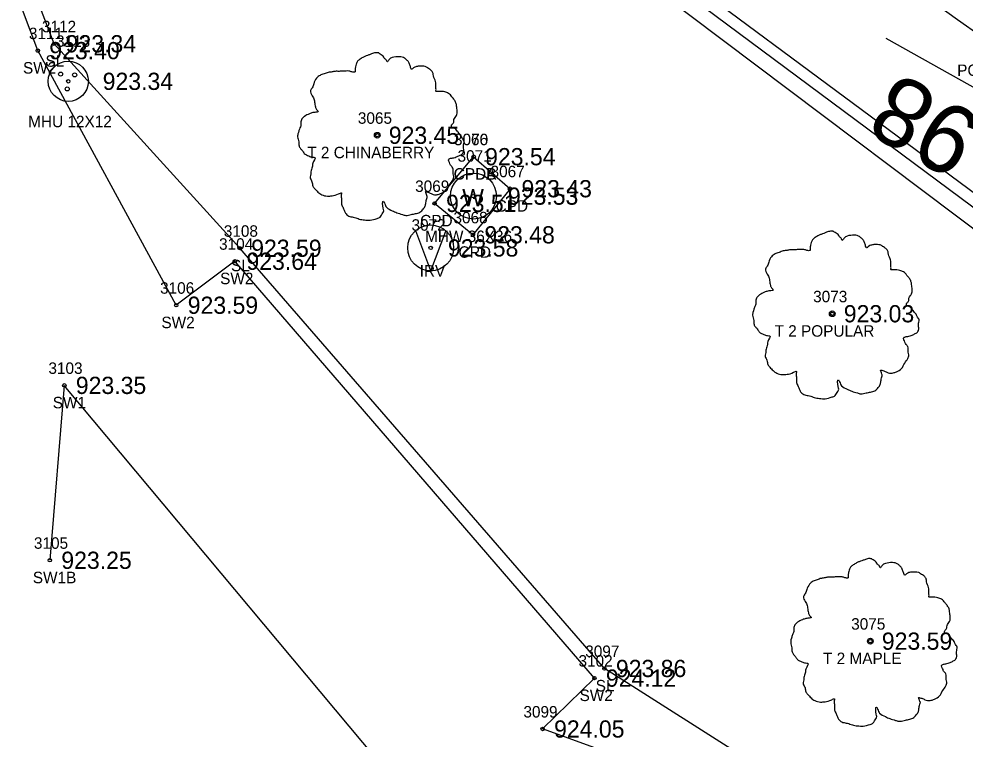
# Model space of a CAD drawing. Extents: x 1575382 to 1578175, y 1099175 to 1101955.
# Drawn here: x 1576914.7 to 1576997.2, y 1100767.5 to 1100830.2 of the extents above; entities that cross this region are included whole.
import ezdxf

# ---------------------------------------------------------------- set-up
doc = ezdxf.new("R2010")
doc.units = 0
for name, color, linetype in [('RD_EX_BldgApp', 7, 'Continuous'), ('RD_EX_Conc', 7, 'Continuous'), ('RD_EX_Conc_txCode', 7, 'Continuous'), ('RD_EX_DR_Inlet', 7, 'Continuous'), ('RD_EX_Misc_txCode', 7, 'Continuous'), ('RD_EX_Road', 7, 'Continuous'), ('RD_EX_SU_H2O', 7, 'Continuous'), ('RD_EX_TX_Conc_ELEV', 7, 'Continuous'), ('RD_EX_TX_Misc_ELEV', 7, 'Continuous'), ('RD_EX_TX_UT_ELEV', 7, 'Continuous'), ('RD_EX_TX_VEG_ELEV', 7, 'Continuous'), ('RD_EX_UT_txCode', 7, 'Continuous'), ('RD_EX_VEG', 7, 'Continuous'), ('RD_EX_VEG_txCode', 7, 'Continuous'), ('RD_HC_Cl', 7, 'Continuous'), ('RD_HC_Data', 7, 'Continuous'), ('RD_HC_txCode', 7, 'Continuous'), ('RD_SMD_Locator', 7, 'Continuous')]:
    doc.layers.add(name, color=color, linetype=linetype)

msp = doc.modelspace()

# ---------------------------------------------------------------- linework, layer by layer
at = {"layer": 'RD_EX_BldgApp'}
for q in [(1576949.309, 1100811.753), (1576951.935, 1100811.716)]:
    msp.add_line((1576950.612, 1100808.27), q, dxfattribs=at)
for radius in [2, 0.15]:
    msp.add_circle((1576950.612, 1100810.263), radius, dxfattribs=at)
at = {"layer": 'RD_EX_Conc'}
for points in [[(1577043.777, 1100776.098), (1576999.879, 1100812.296), (1576959.091, 1100842.628), (1576920.948, 1100878.726), (1576886.666, 1100919.361), (1576858.724, 1100961.136), (1576834.43, 1101008.647), (1576816.373, 1101055.231), (1576803.494, 1101104.71), (1576791.52, 1101152.573)], [(1576994.545, 1100756.094), (1576981.067, 1100760.836), (1576960.358, 1100768.356), (1576964.872, 1100772.79), (1576933.563, 1100809.105), (1576928.447, 1100805.273), (1576916.39, 1100827.45), (1576902.893, 1100863.242), (1576882.426, 1100894.493), (1576865.128, 1100911.461), (1576867.148, 1100913.94), (1576860.658, 1100918.876), (1576858.731, 1100916.397), (1576840.146, 1100929.986), (1576841.902, 1100932.536), (1576835.732, 1100937.484), (1576833.918, 1100935.066), (1576817.027, 1100950.676)], [(1576954.351, 1100818.212), (1576957.522, 1100815.423), (1576954.29, 1100811.406), (1576950.95, 1100814.141), (1576954.351, 1100818.212)], [(1576940.528, 1100757.447), (1576950.953, 1100759.717), (1576918.699, 1100798.29), (1576917.437, 1100783.054)]]:
    msp.add_lwpolyline(points, dxfattribs=at)
at = {"layer": 'RD_EX_DR_Inlet'}
for centre, radius in [((1576919.04, 1100824.777), 1.75), ((1576918.375, 1100825.407), 0.175), ((1576919.599, 1100825.337), 0.175), ((1576918.952, 1100824.112), 0.175)]:
    msp.add_circle(centre, radius, dxfattribs=at)
at = {"layer": 'RD_EX_Road'}
msp.add_lwpolyline([(1576898.125, 1100449.597), (1576900.298, 1100453.323), (1576908.44, 1100470.191), (1576911.626, 1100476.811), (1576915.143, 1100482.86), (1576932.491, 1100514.031), (1576964.319, 1100571.231), (1576981.085, 1100601.291), (1577005.143, 1100644.548), (1577029.514, 1100688.699), (1577055.929, 1100735.941), (1577058.213, 1100744.654), (1577059.154, 1100754.07), (1577057.45, 1100760.722), (1577053.131, 1100767.877), (1577044.533, 1100776.687), (1577044.533, 1100776.687), (1577000.541, 1100813.123), (1576959.676, 1100843.401), (1576921.642, 1100879.474), (1576887.689, 1100919.798), (1576859.542, 1100961.835), (1576835.397, 1101008.919), (1576817.257, 1101055.711)], dxfattribs=at)
at = {"layer": 'RD_EX_SU_H2O'}
msp.add_circle((1576954.336, 1100814.776), 2, dxfattribs=at)
at = {"layer": 'RD_EX_VEG'}
msp.add_lwpolyline([(1576815.034, 1101055.099), (1576833.721, 1101006.581), (1576857.566, 1100960.375), (1576886.692, 1100916.883), (1576920.078, 1100877.681), (1576958.628, 1100841.518), (1576999.237, 1100810.946), (1577044.614, 1100772.82), (1577027.667, 1100742.339), (1577009.85, 1100750.508), (1576988.317, 1100759.291), (1576965.743, 1100773.629), (1576933.976, 1100810.235), (1576917.815, 1100828.049), (1576903.899, 1100864.233), (1576883.403, 1100895.406), (1576864.834, 1100917.249), (1576817.517, 1100956.766)], dxfattribs=at)
for centre, radius in [((1576945.961, 1100820.078), 0.25), ((1576945.949, 1100820.059), 0.0001), ((1576985.595, 1100804.53), 0.25), ((1576985.583, 1100804.511), 0.0001), ((1576988.909, 1100776.01), 0.25), ((1576988.896, 1100775.991), 0.0001)]:
    msp.add_circle(centre, radius, dxfattribs=at)
for points in [[(1576946.093, 1100827.245), (1576945.793, 1100827.27), (1576945.468, 1100827.17), (1576945.218, 1100827.07), (1576944.994, 1100826.995), (1576944.769, 1100826.895), (1576944.469, 1100826.721), (1576944.244, 1100826.521), (1576944.119, 1100826.271), (1576944.069, 1100826.046), (1576944.019, 1100825.771), (1576944.019, 1100825.596), (1576943.894, 1100825.571), (1576943.744, 1100825.596), (1576943.494, 1100825.671), (1576943.244, 1100825.671), (1576942.994, 1100825.671), (1576942.645, 1100825.646), (1576942.295, 1100825.646), (1576942.02, 1100825.596), (1576941.695, 1100825.546), (1576941.32, 1100825.421), (1576940.97, 1100825.296), (1576940.67, 1100825.046), (1576940.421, 1100824.571), (1576940.296, 1100824.222), (1576940.146, 1100823.972), (1576940.296, 1100823.522), (1576940.471, 1100823.172), (1576940.495, 1100822.972), (1576940.57, 1100822.547), (1576940.67, 1100822.322), (1576940.795, 1100822.122), (1576940.72, 1100822.098), (1576940.346, 1100822.048), (1576940.046, 1100821.948), (1576939.621, 1100821.723), (1576939.396, 1100821.498), (1576939.296, 1100821.173), (1576939.271, 1100820.823), (1576939.171, 1100820.623), (1576939.096, 1100820.348), (1576939.071, 1100820.273), (1576939.021, 1100819.948), (1576939.121, 1100819.499), (1576939.146, 1100819.149), (1576939.271, 1100818.924), (1576939.421, 1100818.749), (1576939.596, 1100818.499), (1576939.996, 1100818.274), (1576940.321, 1100818.174), (1576940.52, 1100818.149), (1576940.346, 1100817.649), (1576940.296, 1100817.3), (1576940.171, 1100816.9), (1576940.171, 1100816.825), (1576940.121, 1100816.35), (1576940.271, 1100816.025), (1576940.346, 1100815.65), (1576940.52, 1100815.425), (1576940.795, 1100815.126), (1576941.12, 1100814.901), (1576941.62, 1100814.776), (1576942.02, 1100814.801), (1576942.595, 1100814.976), (1576942.844, 1100815.051), (1576942.819, 1100814.876), (1576942.844, 1100814.501), (1576942.844, 1100814.076), (1576942.994, 1100813.751), (1576943.094, 1100813.476), (1576943.244, 1100813.226), (1576943.569, 1100813.002), (1576943.969, 1100812.927), (1576944.394, 1100812.777), (1576944.844, 1100812.702), (1576945.343, 1100812.677), (1576945.943, 1100812.827), (1576946.218, 1100812.952), (1576946.318, 1100813.126), (1576946.518, 1100813.501), (1576946.468, 1100813.726), (1576946.493, 1100814.326), (1576946.593, 1100814.151), (1576946.768, 1100813.801), (1576947.268, 1100813.501), (1576947.667, 1100813.326), (1576948.142, 1100813.176), (1576948.442, 1100813.101), (1576948.917, 1100813.176), (1576949.292, 1100813.251), (1576949.666, 1100813.376), (1576949.966, 1100813.651), (1576950.141, 1100813.926), (1576950.191, 1100814.201), (1576950.266, 1100814.576), (1576950.316, 1100814.751)], [(1576950.316, 1100814.751), (1576950.241, 1100814.926), (1576950.191, 1100815.176), (1576950.266, 1100815.151), (1576950.441, 1100815.101), (1576950.716, 1100814.976), (1576950.941, 1100814.901), (1576951.266, 1100814.926), (1576951.541, 1100815.026), (1576951.99, 1100815.301), (1576952.265, 1100815.775), (1576952.54, 1100816.175), (1576952.615, 1100816.5), (1576952.565, 1100816.725), (1576952.54, 1100817.225), (1576952.34, 1100817.475), (1576952.29, 1100817.599), (1576952.19, 1100817.999), (1576952.265, 1100818.049), (1576952.54, 1100818.099), (1576952.915, 1100818.224), (1576953.19, 1100818.349), (1576953.415, 1100818.524), (1576953.49, 1100818.749), (1576953.465, 1100819.149), (1576953.515, 1100819.549), (1576953.44, 1100819.699), (1576953.34, 1100819.848), (1576953.265, 1100820.048), (1576953.115, 1100820.198), (1576953.015, 1100820.348), (1576952.915, 1100820.448), (1576952.79, 1100820.598), (1576952.615, 1100820.723), (1576952.465, 1100820.773), (1576952.415, 1100820.923), (1576952.565, 1100821.123), (1576952.615, 1100821.223), (1576952.64, 1100821.448), (1576952.865, 1100821.798), (1576952.915, 1100822.197), (1576952.865, 1100822.622), (1576952.815, 1100822.897), (1576952.665, 1100823.172), (1576952.465, 1100823.422), (1576952.34, 1100823.597), (1576952.165, 1100823.722), (1576951.841, 1100823.847), (1576951.591, 1100823.897), (1576951.241, 1100823.897), (1576951.041, 1100823.947), (1576951.066, 1100823.997), (1576951.066, 1100824.147), (1576951.066, 1100824.422), (1576950.991, 1100824.871), (1576950.841, 1100825.371), (1576950.841, 1100825.396), (1576950.741, 1100825.646), (1576950.516, 1100825.846), (1576950.341, 1100825.946), (1576950.141, 1100826.071), (1576949.891, 1100826.096), (1576949.592, 1100826.096), (1576949.317, 1100826.046), (1576949.117, 1100825.946), (1576948.942, 1100825.821), (1576948.867, 1100825.971), (1576948.767, 1100826.271), (1576948.717, 1100826.421), (1576948.567, 1100826.596), (1576948.342, 1100826.795), (1576947.892, 1100826.92), (1576947.268, 1100826.845), (1576946.968, 1100826.646), (1576946.818, 1100826.471), (1576946.768, 1100826.596), (1576946.568, 1100826.795), (1576946.468, 1100826.97), (1576946.293, 1100827.095), (1576946.143, 1100827.195), (1576946.043, 1100827.245)], [(1576985.727, 1100811.697), (1576985.427, 1100811.722), (1576985.103, 1100811.622), (1576984.853, 1100811.522), (1576984.628, 1100811.447), (1576984.403, 1100811.347), (1576984.103, 1100811.173), (1576983.878, 1100810.973), (1576983.753, 1100810.723), (1576983.703, 1100810.498), (1576983.653, 1100810.223), (1576983.653, 1100810.048), (1576983.528, 1100810.023), (1576983.378, 1100810.048), (1576983.128, 1100810.123), (1576982.878, 1100810.123), (1576982.629, 1100810.123), (1576982.279, 1100810.098), (1576981.929, 1100810.098), (1576981.654, 1100810.048), (1576981.329, 1100809.998), (1576980.954, 1100809.873), (1576980.604, 1100809.748), (1576980.305, 1100809.498), (1576980.055, 1100809.024), (1576979.93, 1100808.674), (1576979.78, 1100808.424), (1576979.93, 1100807.974), (1576980.105, 1100807.624), (1576980.13, 1100807.424), (1576980.205, 1100806.999), (1576980.305, 1100806.775), (1576980.43, 1100806.575), (1576980.355, 1100806.55), (1576979.98, 1100806.5), (1576979.68, 1100806.4), (1576979.255, 1100806.175), (1576979.03, 1100805.95), (1576978.93, 1100805.625), (1576978.905, 1100805.275), (1576978.805, 1100805.075), (1576978.73, 1100804.8), (1576978.705, 1100804.725), (1576978.655, 1100804.401), (1576978.755, 1100803.951), (1576978.78, 1100803.601), (1576978.905, 1100803.376), (1576979.055, 1100803.201), (1576979.23, 1100802.951), (1576979.63, 1100802.726), (1576979.955, 1100802.626), (1576980.155, 1100802.601), (1576979.98, 1100802.102), (1576979.93, 1100801.752), (1576979.805, 1100801.352), (1576979.805, 1100801.277), (1576979.755, 1100800.802), (1576979.905, 1100800.477), (1576979.98, 1100800.102), (1576980.155, 1100799.878), (1576980.43, 1100799.578), (1576980.754, 1100799.353), (1576981.254, 1100799.228), (1576981.654, 1100799.253), (1576982.229, 1100799.428), (1576982.479, 1100799.503), (1576982.454, 1100799.328), (1576982.479, 1100798.953), (1576982.479, 1100798.528), (1576982.629, 1100798.203), (1576982.729, 1100797.928), (1576982.878, 1100797.678), (1576983.203, 1100797.454), (1576983.603, 1100797.379), (1576984.028, 1100797.229), (1576984.478, 1100797.154), (1576984.978, 1100797.129), (1576985.577, 1100797.279), (1576985.852, 1100797.404), (1576985.952, 1100797.579), (1576986.152, 1100797.953), (1576986.102, 1100798.178), (1576986.127, 1100798.778), (1576986.227, 1100798.603), (1576986.402, 1100798.253), (1576986.902, 1100797.953), (1576987.302, 1100797.778), (1576987.776, 1100797.628), (1576988.076, 1100797.554), (1576988.551, 1100797.628), (1576988.926, 1100797.703), (1576989.301, 1100797.828), (1576989.601, 1100798.103), (1576989.775, 1100798.378), (1576989.825, 1100798.653), (1576989.9, 1100799.028), (1576989.95, 1100799.203)], [(1576989.95, 1100799.203), (1576989.875, 1100799.378), (1576989.825, 1100799.628), (1576989.9, 1100799.603), (1576990.075, 1100799.553), (1576990.35, 1100799.428), (1576990.575, 1100799.353), (1576990.9, 1100799.378), (1576991.175, 1100799.478), (1576991.625, 1100799.753), (1576991.9, 1100800.227), (1576992.174, 1100800.627), (1576992.249, 1100800.952), (1576992.199, 1100801.177), (1576992.174, 1100801.677), (1576991.974, 1100801.927), (1576991.924, 1100802.052), (1576991.825, 1100802.451), (1576991.9, 1100802.501), (1576992.174, 1100802.551), (1576992.549, 1100802.676), (1576992.824, 1100802.801), (1576993.049, 1100802.976), (1576993.124, 1100803.201), (1576993.099, 1100803.601), (1576993.149, 1100804.001), (1576993.074, 1100804.151), (1576992.974, 1100804.301), (1576992.899, 1100804.501), (1576992.749, 1100804.65), (1576992.649, 1100804.8), (1576992.549, 1100804.9), (1576992.424, 1100805.05), (1576992.249, 1100805.175), (1576992.099, 1100805.225), (1576992.049, 1100805.375), (1576992.199, 1100805.575), (1576992.249, 1100805.675), (1576992.274, 1100805.9), (1576992.499, 1100806.25), (1576992.549, 1100806.65), (1576992.499, 1100807.074), (1576992.449, 1100807.349), (1576992.299, 1100807.624), (1576992.099, 1100807.874), (1576991.974, 1100808.049), (1576991.8, 1100808.174), (1576991.475, 1100808.299), (1576991.225, 1100808.349), (1576990.875, 1100808.349), (1576990.675, 1100808.399), (1576990.7, 1100808.449), (1576990.7, 1100808.599), (1576990.7, 1100808.874), (1576990.625, 1100809.323), (1576990.475, 1100809.823), (1576990.475, 1100809.848), (1576990.375, 1100810.098), (1576990.15, 1100810.298), (1576989.975, 1100810.398), (1576989.775, 1100810.523), (1576989.526, 1100810.548), (1576989.226, 1100810.548), (1576988.951, 1100810.498), (1576988.751, 1100810.398), (1576988.576, 1100810.273), (1576988.501, 1100810.423), (1576988.401, 1100810.723), (1576988.351, 1100810.873), (1576988.201, 1100811.048), (1576987.976, 1100811.248), (1576987.526, 1100811.372), (1576986.902, 1100811.298), (1576986.602, 1100811.098), (1576986.452, 1100810.923), (1576986.402, 1100811.048), (1576986.202, 1100811.248), (1576986.102, 1100811.422), (1576985.927, 1100811.547), (1576985.777, 1100811.647), (1576985.677, 1100811.697)], [(1576989.041, 1100783.177), (1576988.741, 1100783.202), (1576988.416, 1100783.102), (1576988.166, 1100783.002), (1576987.941, 1100782.927), (1576987.716, 1100782.827), (1576987.416, 1100782.652), (1576987.191, 1100782.452), (1576987.066, 1100782.202), (1576987.016, 1100781.977), (1576986.966, 1100781.703), (1576986.966, 1100781.528), (1576986.842, 1100781.503), (1576986.692, 1100781.528), (1576986.442, 1100781.603), (1576986.192, 1100781.603), (1576985.942, 1100781.603), (1576985.592, 1100781.578), (1576985.242, 1100781.578), (1576984.967, 1100781.528), (1576984.642, 1100781.478), (1576984.268, 1100781.353), (1576983.918, 1100781.228), (1576983.618, 1100780.978), (1576983.368, 1100780.503), (1576983.243, 1100780.153), (1576983.093, 1100779.903), (1576983.243, 1100779.454), (1576983.418, 1100779.104), (1576983.443, 1100778.904), (1576983.518, 1100778.479), (1576983.618, 1100778.254), (1576983.743, 1100778.054), (1576983.668, 1100778.029), (1576983.293, 1100777.979), (1576982.993, 1100777.879), (1576982.568, 1100777.654), (1576982.343, 1100777.429), (1576982.243, 1100777.105), (1576982.219, 1100776.755), (1576982.119, 1100776.555), (1576982.044, 1100776.28), (1576982.019, 1100776.205), (1576981.969, 1100775.88), (1576982.069, 1100775.43), (1576982.094, 1100775.08), (1576982.219, 1100774.856), (1576982.368, 1100774.681), (1576982.543, 1100774.431), (1576982.943, 1100774.206), (1576983.268, 1100774.106), (1576983.468, 1100774.081), (1576983.293, 1100773.581), (1576983.243, 1100773.231), (1576983.118, 1100772.831), (1576983.118, 1100772.757), (1576983.068, 1100772.282), (1576983.218, 1100771.957), (1576983.293, 1100771.582), (1576983.468, 1100771.357), (1576983.743, 1100771.057), (1576984.068, 1100770.832), (1576984.568, 1100770.707), (1576984.967, 1100770.732), (1576985.542, 1100770.907), (1576985.792, 1100770.982), (1576985.767, 1100770.807), (1576985.792, 1100770.432), (1576985.792, 1100770.008), (1576985.942, 1100769.683), (1576986.042, 1100769.408), (1576986.192, 1100769.158), (1576986.517, 1100768.933), (1576986.916, 1100768.858), (1576987.341, 1100768.708), (1576987.791, 1100768.633), (1576988.291, 1100768.608), (1576988.891, 1100768.758), (1576989.165, 1100768.883), (1576989.265, 1100769.058), (1576989.465, 1100769.433), (1576989.415, 1100769.658), (1576989.44, 1100770.258), (1576989.54, 1100770.083), (1576989.715, 1100769.733), (1576990.215, 1100769.433), (1576990.615, 1100769.258), (1576991.09, 1100769.108), (1576991.39, 1100769.033), (1576991.864, 1100769.108), (1576992.239, 1100769.183), (1576992.614, 1100769.308), (1576992.914, 1100769.583), (1576993.089, 1100769.858), (1576993.139, 1100770.133), (1576993.214, 1100770.507), (1576993.264, 1100770.682)], [(1576993.264, 1100770.682), (1576993.189, 1100770.857), (1576993.139, 1100771.107), (1576993.214, 1100771.082), (1576993.389, 1100771.032), (1576993.664, 1100770.907), (1576993.888, 1100770.832), (1576994.213, 1100770.857), (1576994.488, 1100770.957), (1576994.938, 1100771.232), (1576995.213, 1100771.707), (1576995.488, 1100772.107), (1576995.563, 1100772.432), (1576995.513, 1100772.657), (1576995.488, 1100773.156), (1576995.288, 1100773.406), (1576995.238, 1100773.531), (1576995.138, 1100773.931), (1576995.213, 1100773.981), (1576995.488, 1100774.031), (1576995.863, 1100774.156), (1576996.137, 1100774.281), (1576996.362, 1100774.456), (1576996.437, 1100774.681), (1576996.412, 1100775.08), (1576996.462, 1100775.48), (1576996.387, 1100775.63), (1576996.287, 1100775.78), (1576996.212, 1100775.98), (1576996.062, 1100776.13), (1576995.963, 1100776.28), (1576995.863, 1100776.38), (1576995.738, 1100776.53), (1576995.563, 1100776.655), (1576995.413, 1100776.705), (1576995.363, 1100776.855), (1576995.513, 1100777.055), (1576995.563, 1100777.155), (1576995.588, 1100777.379), (1576995.813, 1100777.729), (1576995.863, 1100778.129), (1576995.813, 1100778.554), (1576995.763, 1100778.829), (1576995.613, 1100779.104), (1576995.413, 1100779.354), (1576995.288, 1100779.529), (1576995.113, 1100779.653), (1576994.788, 1100779.778), (1576994.538, 1100779.828), (1576994.188, 1100779.828), (1576993.988, 1100779.878), (1576994.013, 1100779.928), (1576994.013, 1100780.078), (1576994.013, 1100780.353), (1576993.938, 1100780.803), (1576993.788, 1100781.303), (1576993.788, 1100781.328), (1576993.688, 1100781.578), (1576993.464, 1100781.778), (1576993.289, 1100781.877), (1576993.089, 1100782.002), (1576992.839, 1100782.027), (1576992.539, 1100782.027), (1576992.264, 1100781.977), (1576992.064, 1100781.877), (1576991.889, 1100781.753), (1576991.814, 1100781.902), (1576991.714, 1100782.202), (1576991.664, 1100782.352), (1576991.514, 1100782.527), (1576991.29, 1100782.727), (1576990.84, 1100782.852), (1576990.215, 1100782.777), (1576989.915, 1100782.577), (1576989.765, 1100782.402), (1576989.715, 1100782.527), (1576989.515, 1100782.727), (1576989.415, 1100782.902), (1576989.24, 1100783.027), (1576989.091, 1100783.127), (1576988.991, 1100783.177)]]:
    msp.add_spline(points, degree=3, dxfattribs=at)
at = {"layer": 'RD_HC_Cl'}
msp.add_arc((1577257.909, 1101196.452), 450, 194.10128, 235.13175, dxfattribs=at)
at = {"layer": 'RD_HC_Data'}
msp.add_line((1577092.181, 1100771.631), (1576990.287, 1100828.5), dxfattribs=at)
at = {"layer": 'RD_SMD_Locator'}
for centre in [(1576917.815, 1100828.049), (1576916.39, 1100827.45), (1576919.04, 1100824.777), (1576945.961, 1100820.078), (1576954.351, 1100818.212), (1576954.351, 1100818.212), (1576954.336, 1100814.776), (1576957.522, 1100815.423), (1576950.95, 1100814.141), (1576954.29, 1100811.406), (1576933.976, 1100810.235), (1576933.563, 1100809.105), (1576928.447, 1100805.273), (1576985.595, 1100804.53), (1576918.699, 1100798.29), (1576917.437, 1100783.054), (1576988.909, 1100776.01), (1576965.743, 1100773.629), (1576964.872, 1100772.79), (1576960.358, 1100768.356)]:
    msp.add_circle(centre, 0.15, dxfattribs=at)

# ---------------------------------------------------------------- texts
at = {"layer": 'RD_EX_Conc_txCode'}
for s, p in [('3111', (1576915.61, 1100828.45)), ('SW2', (1576915.099, 1100825.45)), ('3066', (1576952.635, 1100819.212)), ('3070', (1576952.643, 1100819.212)), ('3067', (1576955.829, 1100816.423)), ('CPDA', (1576952.611, 1100816.212)), ('CPDB', (1576952.627, 1100816.212)), ('3069', (1576949.257, 1100815.141)), ('CPD', (1576956.27, 1100813.423)), ('3068', (1576952.597, 1100812.406)), ('CPD', (1576949.698, 1100812.141)), ('3104', (1576932.177, 1100810.105)), ('CPD', (1576953.038, 1100809.406)), ('SW2', (1576932.271, 1100807.105)), ('3106', (1576927.038, 1100806.273)), ('SW2', (1576927.156, 1100803.273)), ('3103', (1576917.313, 1100799.29)), ('SW1', (1576917.691, 1100796.29)), ('3105', (1576916.051, 1100784.054)), ('SW1B', (1576915.956, 1100781.054)), ('3102', (1576963.486, 1100773.79)), ('SW2', (1576963.58, 1100770.79)), ('3099', (1576958.688, 1100769.356))]:
    msp.add_text(s, height=1, dxfattribs=at).set_placement(p)
at = {"layer": 'RD_EX_Misc_txCode'}
for s, p in [('3072', (1576948.943, 1100811.763)), ('IRV', (1576949.652, 1100807.763))]:
    msp.add_text(s, height=1, dxfattribs=at).set_placement(p)
at = {"layer": 'RD_EX_SU_H2O'}
msp.add_text('W', height=1.5, dxfattribs=at).set_placement((1576953.354, 1100813.9))
at = {"layer": 'RD_EX_TX_Conc_ELEV'}
for s, p in [('923.40', (1576917.39, 1100826.7)), ('923.54', (1576955.351, 1100817.462)), ('923.54', (1576955.351, 1100817.462)), ('923.43', (1576958.522, 1100814.673)), ('923.51', (1576951.95, 1100813.391)), ('923.48', (1576955.29, 1100810.656)), ('923.64', (1576934.563, 1100808.355)), ('923.59', (1576929.447, 1100804.523)), ('923.35', (1576919.699, 1100797.54)), ('923.25', (1576918.437, 1100782.304)), ('924.12', (1576965.872, 1100772.04)), ('924.05', (1576961.358, 1100767.606))]:
    msp.add_text(s, height=1.5, dxfattribs=at).set_placement(p)
at = {"layer": 'RD_EX_TX_Misc_ELEV'}
msp.add_text('923.58', height=1.5, dxfattribs=at).set_placement((1576952.112, 1100809.513))
at = {"layer": 'RD_EX_TX_UT_ELEV'}
for s, p in [('923.34', (1576922.04, 1100824.027)), ('923.53', (1576957.336, 1100814.026))]:
    msp.add_text(s, height=1.5, dxfattribs=at).set_placement(p)
at = {"layer": 'RD_EX_TX_VEG_ELEV'}
for s, p in [('923.34', (1576918.815, 1100827.299)), ('923.45', (1576946.961, 1100819.328)), ('923.59', (1576934.976, 1100809.485)), ('923.03', (1576986.595, 1100803.78)), ('923.59', (1576989.909, 1100775.26)), ('923.86', (1576966.743, 1100772.879))]:
    msp.add_text(s, height=1.5, dxfattribs=at).set_placement(p)
at = {"layer": 'RD_EX_UT_txCode'}
for s, p in [('3113', (1576917.977, 1100827.777)), ('MHU 12X12', (1576915.552, 1100820.777)), ('3071', (1576952.95, 1100817.776)), ('MHW 36X36', (1576950.123, 1100810.776))]:
    msp.add_text(s, height=1, dxfattribs=at).set_placement(p)
at = {"layer": 'RD_EX_VEG_txCode'}
for s, p in [('3112', (1576916.752, 1100829.049)), ('SL', (1576917.059, 1100826.049)), ('3065', (1576944.268, 1100821.078)), ('T 2 CHINABERRY', (1576939.859, 1100818.078)), ('3108', (1576932.59, 1100811.235)), ('SL', (1576933.22, 1100808.235)), ('3073', (1576983.926, 1100805.53)), ('T 2 POPULAR', (1576980.564, 1100802.53)), ('3075', (1576987.239, 1100777.01)), ('3097', (1576964.074, 1100774.629)), ('T 2 MAPLE', (1576984.787, 1100774.01)), ('SL', (1576964.987, 1100771.629))]:
    msp.add_text(s, height=1, dxfattribs=at).set_placement(p)
at = {"layer": 'RD_HC_Data'}
msp.add_text('PC=23+53.98', height=6, rotation=150.8329, dxfattribs=at).set_placement((1577034.448, 1100801.562))
at = {"layer": 'RD_HC_txCode'}
msp.add_text('PC 11+07.56', height=1, dxfattribs=at).set_placement((1576996.474, 1100825.242))

doc.saveas('drawing.dxf')
